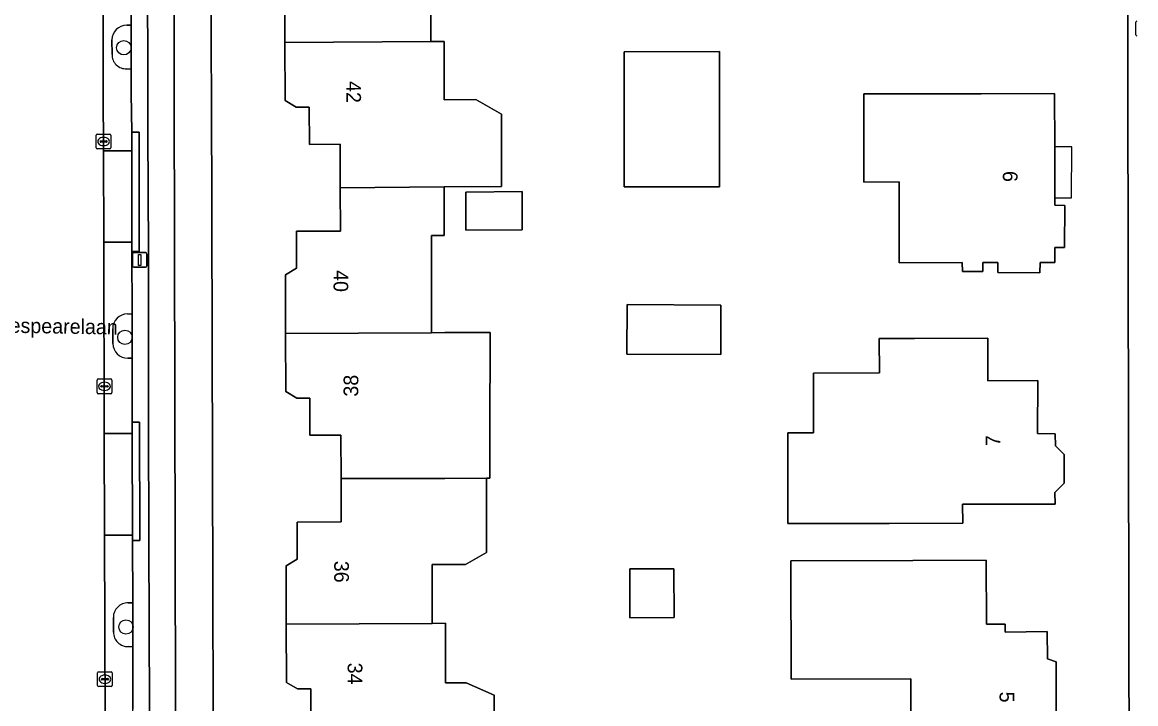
# Model space of a CAD drawing. Extents: x 160455 to 162082, y 388339 to 389736.
# Drawn here: x 161032.9 to 161108.7, y 388574.8 to 388621.2 of the extents above; entities that cross this region are included whole.
import ezdxf

# ---------------------------------------------------------------- set-up
doc = ezdxf.new("R2010")
doc.units = 0
for name, color, linetype in [('IMGEO_Berm_groen', 7, 'Continuous'), ('IMGEO_Boom', 7, 'Continuous'), ('IMGEO_Brandkraan', 7, 'Continuous'), ('IMGEO_Erf', 7, 'Continuous'), ('IMGEO_Fietspad_gesloten', 7, 'Continuous'), ('IMGEO_Kolk', 7, 'Continuous'), ('IMGEO_Lichtmast', 7, 'Continuous'), ('IMGEO_Openbare_ruimte_label', 7, 'Continuous'), ('IMGEO_Pand', 7, 'Continuous'), ('IMGEO_Pand_nummerreeks', 7, 'Continuous'), ('IMGEO_Pand_overbouw', 7, 'Continuous'), ('IMGEO_Parkeervlak_open', 7, 'Continuous'), ('IMGEO_Rijbaan_lokaal_gesloten', 7, 'Continuous'), ('IMGEO_Verkeerseiland_open', 7, 'Continuous'), ('IMGEO_Voetpad_open', 7, 'Continuous')]:
    doc.layers.add(name, color=color, linetype=linetype)

msp = doc.modelspace()

# ---------------------------------------------------------------- linework, layer by layer
at = {"layer": 'IMGEO_Berm_groen'}
for points in [[(161040.339, 388620.988), (161040.039, 388620.977)], [(161040.045, 388618.015), (161040.337, 388617.996), (161040.339, 388620.988)], [(161039.032, 388619.988), (161039.041, 388618.996)], [(161040.404, 388601.332), (161040.094, 388601.335)], [(161040.109, 388598.325), (161040.404, 388598.321), (161040.404, 388601.332)], [(161039.085, 388600.334), (161039.102, 388599.327)], [(161040.459, 388581.672), (161040.141, 388581.676)], [(161040.151, 388578.702), (161040.455, 388578.685), (161040.459, 388581.672)], [(161039.132, 388580.688), (161039.137, 388579.691)]]:
    msp.add_lwpolyline(points, dxfattribs=at)
for centre, radius, start, end in [((161040.037, 388619.971), 1.006, 89.91348, 179.05316), ((161039.997, 388618.971), 0.957, 178.47422, 272.85348), ((161040.087, 388600.333), 1.002, 89.60536, 179.93856), ((161040.101, 388599.324), 0.999, 179.80987, 270.47533), ((161040.114, 388580.694), 0.982, 88.43035, 180.36468), ((161040.123, 388579.687), 0.986, 179.77533, 271.65484)]:
    msp.add_arc(centre, radius, start, end, dxfattribs=at)
at = {"layer": 'IMGEO_Boom'}
for centre in [(161039.844, 388619.449), (161039.919, 388599.746), (161039.992, 388580.04)]:
    msp.add_circle(centre, 0.489, dxfattribs=at)
at = {"layer": 'IMGEO_Brandkraan'}
msp.add_line((161108.714, 388620.33), (161108.714, 388621.182), dxfattribs=at)
msp.add_lwpolyline([(161108.714, 388620.33), (161108.714, 388621.182)], dxfattribs=at)
for centre, start, end in [((161108.791, 388621.18), 91.55205, 178.44795), ((161108.791, 388621.18), 91.55205, 178.44795), ((161108.791, 388620.332), 181.55205, 268.44795), ((161108.791, 388620.332), 181.55205, 268.44795)]:
    msp.add_arc(centre, 0.0765, start, end, dxfattribs=at)
at = {"layer": 'IMGEO_Erf'}
for points in [[(161045.601, 388687.881), (161045.797, 388619.053), (161045.804, 388616.329), (161046.011, 388540.621), (161045.988, 388533.608), (161045.99, 388533.147)], [(161108.34, 388533.674), (161108.043, 388688.071)], [(161052.568, 388573.304), (161052.562, 388575.823), (161051.662, 388575.821), (161050.912, 388576.269), (161050.902, 388580.239), (161050.893, 388584.195), (161051.641, 388584.646), (161051.635, 388587.175), (161054.634, 388587.182), (161054.627, 388590.132), (161054.62, 388593.09), (161052.498, 388593.088), (161052.515, 388595.603), (161051.615, 388595.601), (161050.864, 388596.049), (161050.855, 388600.009), (161050.845, 388603.995), (161051.594, 388604.447), (161051.588, 388606.966), (161054.586, 388606.973), (161054.579, 388609.923), (161054.572, 388612.88), (161052.473, 388612.875), (161052.467, 388615.404), (161051.567, 388615.402), (161050.817, 388615.85), (161050.808, 388619.81), (161050.798, 388623.796)], [(161060.733, 388621.815), (161060.738, 388620.047), (161060.738, 388619.865), (161061.638, 388619.87), (161061.637, 388615.905), (161063.797, 388615.921), (161065.557, 388614.934), (161065.556, 388610.004), (161061.636, 388609.975), (161061.636, 388606.675), (161060.776, 388606.673), (161060.789, 388602.045), (161060.794, 388600.246), (161060.794, 388600.063), (161061.694, 388600.068), (161064.77, 388600.085), (161064.762, 388593.157), (161064.759, 388590.159), (161064.521, 388590.157), (161064.52, 388585.102), (161063.098, 388584.297), (161060.836, 388584.295), (161060.837, 388582.381), (161060.838, 388580.466), (161060.838, 388580.283), (161061.736, 388580.287), (161061.738, 388576.235), (161063.148, 388576.236), (161065.052, 388575.389), (161065.062, 388570.397)]]:
    msp.add_lwpolyline(points, dxfattribs=at)
for points in [[(161073.892, 388619.172), (161080.392, 388619.186), (161080.396, 388609.996), (161073.896, 388609.982)], [(161090.218, 388616.31), (161098.198, 388616.324), (161103.197, 388616.332), (161103.213, 388612.705), (161103.202, 388609.24), (161103.2, 388608.737), (161103.884, 388608.72), (161103.875, 388605.857), (161103.205, 388605.848), (161103.2, 388604.846), (161102.221, 388604.846), (161102.192, 388604.145), (161099.339, 388604.148), (161099.335, 388604.837), (161098.315, 388604.833), (161098.316, 388604.233), (161096.915, 388604.228), (161096.913, 388604.827), (161092.622, 388604.817), (161092.61, 388610.316), (161090.209, 388610.311)], [(161066.963, 388607.056), (161063.132, 388607.027), (161063.112, 388609.629), (161066.944, 388609.658)], [(161074.094, 388601.972), (161080.473, 388601.938), (161080.472, 388598.57), (161074.085, 388598.604)], [(161098.651, 388599.684), (161098.659, 388596.787), (161102.053, 388596.798), (161102.028, 388593.202), (161103.227, 388593.183), (161103.25, 388592.374), (161103.85, 388591.765), (161103.834, 388589.814), (161103.212, 388589.196), (161103.226, 388588.388), (161096.932, 388588.404), (161096.936, 388587.095), (161091.937, 388587.087), (161091.857, 388587.087), (161091.27, 388587.086), (161085.027, 388587.076), (161085.027, 388593.251), (161086.792, 388593.251), (161086.792, 388597.313), (161091.268, 388597.325), (161091.262, 388599.667), (161093.652, 388599.672)], [(161077.285, 388584.002), (161077.295, 388580.677), (161074.29, 388580.668), (161074.28, 388583.993)], [(161093.544, 388584.563), (161098.543, 388584.575), (161098.547, 388580.241), (161099.839, 388580.241), (161099.831, 388579.691), (161102.687, 388579.739), (161102.704, 388577.869), (161103.301, 388577.676), (161103.303, 388571.045), (161099.141, 388571.039), (161099.141, 388570.539), (161096.781, 388570.534), (161096.782, 388569.474), (161092.362, 388569.466), (161092.354, 388573.095), (161093.414, 388573.097), (161093.404, 388576.516), (161085.254, 388576.495), (161085.23, 388584.543)]]:
    msp.add_lwpolyline(points, close=True, dxfattribs=at)
at = {"layer": 'IMGEO_Fietspad_gesloten'}
for points in [[(161041.238, 388730.458), (161041.362, 388673.002), (161041.386, 388665.229), (161041.404, 388652.876), (161041.436, 388645.1), (161041.44, 388633.315), (161041.465, 388625.207), (161041.48, 388616.349), (161041.484, 388613.747), (161041.523, 388605.615), (161041.52, 388593.986), (161041.553, 388585.927), (161041.593, 388574.448), (161041.606, 388566.307), (161041.654, 388546.567), (161041.694, 388533.451), (161041.746, 388517.469), (161041.77, 388504.777), (161041.788, 388500), (161041.797, 388497.709), (161041.822, 388485.051), (161041.86, 388477.969), (161041.884, 388465.6)], [(161043.268, 388616.342), (161043.262, 388618.895), (161042.992, 388730.248)], [(161045.799, 388372.748), (161047.068, 388368.677), (161048.549, 388369.152), (161048.353, 388369.734), (161047.888, 388371.283), (161047.024, 388374.158), (161046.22, 388376.946), (161045.77, 388378.804), (161045.437, 388380.369), (161045.132, 388382.192), (161044.761, 388384.41), (161044.592, 388387.017), (161044.303, 388391.456), (161044.217, 388395.262), (161044.139, 388398.649), (161043.731, 388408.279), (161043.804, 388417.053), (161043.565, 388500), (161043.515, 388517.282), (161043.456, 388533.613), (161043.268, 388616.342)]]:
    msp.add_lwpolyline(points, dxfattribs=at)
at = {"layer": 'IMGEO_Kolk'}
for p, q in [((161037.964, 388612.643), (161037.964, 388613.495)), ((161038.039, 388613.569), (161038.891, 388613.569)), ((161038.965, 388613.495), (161038.965, 388612.643)), ((161038.223, 388613.063), (161038.223, 388613.075)), ((161038.661, 388613.026), (161038.263, 388613.026)), ((161038.266, 388613.112), (161038.664, 388613.112)), ((161038.475, 388612.789), (161038.45, 388612.789)), ((161038.452, 388613.349), (161038.477, 388613.349)), ((161038.707, 388613.075), (161038.707, 388613.063)), ((161038.891, 388612.569), (161038.039, 388612.569)), ((161038.026, 388595.986), (161038.026, 388596.838)), ((161038.101, 388596.912), (161038.953, 388596.912)), ((161039.027, 388596.838), (161039.027, 388595.986)), ((161038.285, 388596.406), (161038.285, 388596.418)), ((161038.723, 388596.369), (161038.325, 388596.369)), ((161038.328, 388596.455), (161038.726, 388596.455)), ((161038.537, 388596.132), (161038.512, 388596.132)), ((161038.514, 388596.692), (161038.539, 388596.692)), ((161038.769, 388596.418), (161038.769, 388596.406)), ((161038.953, 388595.912), (161038.101, 388595.912)), ((161038.059, 388576.056), (161038.059, 388576.908)), ((161038.134, 388576.982), (161038.986, 388576.982)), ((161038.318, 388576.476), (161038.318, 388576.488)), ((161038.756, 388576.439), (161038.358, 388576.439)), ((161038.361, 388576.525), (161038.759, 388576.525)), ((161038.547, 388576.762), (161038.572, 388576.762)), ((161038.802, 388576.488), (161038.802, 388576.476)), ((161039.06, 388576.908), (161039.06, 388576.056)), ((161038.986, 388575.982), (161038.134, 388575.982)), ((161038.57, 388576.202), (161038.545, 388576.202))]:
    msp.add_line(p, q, dxfattribs=at)
for points in [[(161037.964, 388612.643), (161037.964, 388613.495)], [(161038.039, 388613.569), (161038.891, 388613.569)], [(161038.965, 388613.495), (161038.965, 388612.643)], [(161038.891, 388612.569), (161038.039, 388612.569)], [(161038.026, 388595.986), (161038.026, 388596.838)], [(161038.101, 388596.912), (161038.953, 388596.912)], [(161039.027, 388596.838), (161039.027, 388595.986)], [(161038.953, 388595.912), (161038.101, 388595.912)], [(161038.059, 388576.056), (161038.059, 388576.908)], [(161038.134, 388576.982), (161038.986, 388576.982)], [(161039.06, 388576.908), (161039.06, 388576.056)], [(161038.986, 388575.982), (161038.134, 388575.982)]]:
    msp.add_lwpolyline(points, dxfattribs=at)
for centre, radius, start, end in [((161038.041, 388613.493), 0.0765, 91.55205, 178.44795), ((161038.041, 388613.493), 0.0765, 91.55205, 178.44795), ((161038.889, 388613.493), 0.0765, 1.55205, 88.44795), ((161038.889, 388613.493), 0.0765, 1.55205, 88.44795), ((161038.263, 388613.072), 0.0403, 85.87752, 175.75265), ((161038.26, 388613.062), 0.0366, 178.93798, 274.71019), ((161038.664, 388613.069), 0.043, 264.86636, 352.45326), ((161038.668, 388613.074), 0.0386, 1.73085, 96.63898), ((161038.041, 388612.645), 0.0765, 181.55205, 268.44795), ((161038.041, 388612.645), 0.0765, 181.55205, 268.44795), ((161038.889, 388612.645), 0.0765, 271.55205, 358.44795), ((161038.889, 388612.645), 0.0765, 271.55205, 358.44795), ((161038.103, 388596.836), 0.0765, 91.55205, 178.44795), ((161038.103, 388596.836), 0.0765, 91.55205, 178.44795), ((161038.951, 388596.836), 0.0765, 1.55205, 88.44795), ((161038.951, 388596.836), 0.0765, 1.55205, 88.44795), ((161038.325, 388596.415), 0.0403, 85.87752, 175.75265), ((161038.322, 388596.405), 0.0366, 178.93798, 274.71019), ((161038.726, 388596.412), 0.043, 264.86636, 352.45326), ((161038.73, 388596.417), 0.0386, 1.73085, 96.63898), ((161038.103, 388595.988), 0.0765, 181.55205, 268.44795), ((161038.103, 388595.988), 0.0765, 181.55205, 268.44795), ((161038.951, 388595.988), 0.0765, 271.55205, 358.44795), ((161038.951, 388595.988), 0.0765, 271.55205, 358.44795), ((161038.136, 388576.906), 0.0765, 91.55205, 178.44795), ((161038.136, 388576.906), 0.0765, 91.55205, 178.44795), ((161038.358, 388576.485), 0.0403, 85.87752, 175.75265), ((161038.355, 388576.475), 0.0366, 178.93798, 274.71019), ((161038.759, 388576.482), 0.043, 264.86636, 352.45326), ((161038.763, 388576.487), 0.0386, 1.73085, 96.63898), ((161038.984, 388576.906), 0.0765, 1.55205, 88.44795), ((161038.984, 388576.906), 0.0765, 1.55205, 88.44795), ((161038.136, 388576.058), 0.0765, 181.55205, 268.44795), ((161038.136, 388576.058), 0.0765, 181.55205, 268.44795), ((161038.984, 388576.058), 0.0765, 271.55205, 358.44795), ((161038.984, 388576.058), 0.0765, 271.55205, 358.44795)]:
    msp.add_arc(centre, radius, start, end, dxfattribs=at)
for centre, major_axis, ratio, start_param, end_param in [((161038.451, 388613.069), (-0.387, 0.002), 0.722429, 4.712389, 7.853982), ((161038.476, 388613.069), (-0.39, 0.002), 0.717154, 1.570796, 4.712389), ((161038.513, 388596.412), (-0.387, 0.002), 0.722429, 4.712389, 7.853982), ((161038.538, 388596.412), (-0.39, 0.002), 0.717154, 1.570796, 4.712389), ((161038.546, 388576.482), (-0.387, 0.002), 0.722429, 4.712389, 7.853982), ((161038.571, 388576.482), (-0.39, 0.002), 0.717154, 1.570796, 4.712389)]:
    msp.add_ellipse(centre, major_axis=major_axis, ratio=ratio, start_param=start_param, end_param=end_param, dxfattribs=at)
at = {"layer": 'IMGEO_Lichtmast'}
for p, q in [((161040.43, 388604.611), (161040.43, 388605.411)), ((161040.43, 388605.411), (161040.43, 388604.611)), ((161040.53, 388605.511), (161041.32, 388605.511)), ((161041.32, 388605.511), (161040.53, 388605.511)), ((161041.42, 388605.411), (161041.42, 388604.611)), ((161041.42, 388604.611), (161041.42, 388605.411)), ((161041.32, 388604.511), (161040.53, 388604.511)), ((161040.53, 388604.511), (161041.32, 388604.511))]:
    msp.add_line(p, q, dxfattribs=at)
msp.add_lwpolyline([(161040.85, 388605.386), (161041, 388605.386), (161041, 388604.636), (161040.85, 388604.636), (161040.85, 388605.386)], dxfattribs=at)
for centre, start, end in [((161040.53, 388605.411), 90, 180), ((161040.53, 388605.411), 90, 180), ((161041.32, 388605.411), 0, 90), ((161041.32, 388605.411), 360, 90), ((161040.53, 388604.611), 180, 270), ((161040.53, 388604.611), 180, 270), ((161041.32, 388604.611), 270, 0), ((161041.32, 388604.611), 270, 0)]:
    msp.add_arc(centre, 0.1, start, end, dxfattribs=at)
at = {"layer": 'IMGEO_Pand'}
for points in [[(161064.932, 388629.767), (161054.532, 388629.734), (161054.539, 388626.774), (161051.516, 388626.775), (161051.547, 388624.248), (161050.798, 388623.796), (161050.808, 388619.81), (161060.738, 388619.865), (161060.738, 388620.047), (161060.733, 388621.815), (161060.727, 388623.905), (161063.027, 388623.912), (161064.943, 388624.767)], [(161065.557, 388614.934), (161063.797, 388615.921), (161061.637, 388615.905), (161061.638, 388619.87), (161060.738, 388619.865), (161050.808, 388619.81), (161050.817, 388615.85), (161051.567, 388615.402), (161052.467, 388615.404), (161052.473, 388612.875), (161054.572, 388612.88), (161054.579, 388609.923), (161061.636, 388609.975), (161065.556, 388610.004)], [(161080.392, 388619.186), (161073.892, 388619.172), (161073.896, 388609.982), (161080.396, 388609.996)], [(161103.884, 388608.72), (161103.2, 388608.737), (161103.202, 388609.24), (161103.213, 388612.705), (161103.197, 388616.332), (161098.198, 388616.324), (161090.218, 388616.31), (161090.209, 388610.311), (161092.61, 388610.316), (161092.622, 388604.817), (161096.913, 388604.827), (161096.915, 388604.228), (161098.316, 388604.233), (161098.315, 388604.833), (161099.335, 388604.837), (161099.339, 388604.148), (161102.192, 388604.145), (161102.221, 388604.846), (161103.2, 388604.846), (161103.205, 388605.848), (161103.875, 388605.857)], [(161061.636, 388609.975), (161054.579, 388609.923), (161054.586, 388606.973), (161051.588, 388606.966), (161051.594, 388604.447), (161050.845, 388603.995), (161050.855, 388600.009), (161060.794, 388600.063), (161060.794, 388600.246), (161060.789, 388602.045), (161060.776, 388606.673), (161061.636, 388606.675)], [(161063.112, 388609.629), (161063.132, 388607.027), (161066.963, 388607.056), (161066.944, 388609.658)], [(161080.473, 388601.938), (161074.094, 388601.972), (161074.085, 388598.604), (161080.472, 388598.57)], [(161060.794, 388600.063), (161050.855, 388600.009), (161050.864, 388596.049), (161051.615, 388595.601), (161052.515, 388595.603), (161052.498, 388593.088), (161054.62, 388593.09), (161054.627, 388590.132), (161061.683, 388590.144), (161064.521, 388590.157), (161064.759, 388590.159), (161064.762, 388593.157), (161064.77, 388600.085), (161061.694, 388600.068)], [(161098.651, 388599.684), (161093.652, 388599.672), (161091.262, 388599.667), (161091.268, 388597.325), (161086.792, 388597.313), (161086.792, 388593.251), (161085.027, 388593.251), (161085.027, 388587.076), (161091.27, 388587.086), (161091.857, 388587.087), (161091.937, 388587.087), (161096.936, 388587.095), (161096.932, 388588.404), (161103.226, 388588.388), (161103.212, 388589.196), (161103.834, 388589.814), (161103.85, 388591.765), (161103.25, 388592.374), (161103.227, 388593.183), (161102.028, 388593.202), (161102.053, 388596.798), (161098.659, 388596.787)], [(161064.521, 388590.157), (161061.683, 388590.144), (161054.627, 388590.132), (161054.634, 388587.182), (161051.635, 388587.175), (161051.641, 388584.646), (161050.893, 388584.195), (161050.902, 388580.239), (161060.838, 388580.283), (161060.838, 388580.466), (161060.837, 388582.381), (161060.836, 388584.295), (161063.098, 388584.297), (161064.52, 388585.102)], [(161074.28, 388583.993), (161074.29, 388580.668), (161077.295, 388580.677), (161077.285, 388584.002)], [(161093.544, 388584.563), (161085.23, 388584.543), (161085.254, 388576.495), (161093.404, 388576.516), (161093.414, 388573.097), (161092.354, 388573.095), (161092.362, 388569.466), (161096.782, 388569.474), (161096.781, 388570.534), (161099.141, 388570.539), (161099.141, 388571.039), (161103.303, 388571.045), (161103.301, 388577.676), (161102.704, 388577.869), (161102.687, 388579.739), (161099.831, 388579.691), (161099.839, 388580.241), (161098.547, 388580.241), (161098.543, 388584.575)], [(161065.052, 388575.389), (161063.148, 388576.236), (161061.738, 388576.235), (161061.736, 388580.287), (161060.838, 388580.283), (161050.902, 388580.239), (161050.912, 388576.269), (161051.662, 388575.821), (161052.562, 388575.823), (161052.568, 388573.304), (161054.667, 388573.309), (161054.674, 388570.352), (161065.062, 388570.397)]]:
    msp.add_lwpolyline(points, close=True, dxfattribs=at)
at = {"layer": 'IMGEO_Pand_overbouw'}
msp.add_lwpolyline([(161103.202, 388609.24), (161104.347, 388609.235), (161104.359, 388612.71), (161103.213, 388612.705)], close=True, dxfattribs=at)
at = {"layer": 'IMGEO_Parkeervlak_open'}
for points in [[(161040.039, 388620.977), (161040.339, 388620.988), (161040.321, 388625.197), (161040.321, 388626.015), (161038.422, 388626.01), (161038.437, 388619.886), (161038.447, 388616.36), (161038.458, 388612.436), (161040.385, 388612.442), (161040.384, 388613.706), (161040.355, 388616.353), (161040.337, 388617.996)], [(161039.041, 388618.996), (161039.032, 388619.988)], [(161040.337, 388617.996), (161040.045, 388618.015)], [(161040.393, 388605.582), (161040.392, 388606.226), (161038.476, 388606.221), (161038.513, 388593.208), (161040.411, 388593.213), (161040.409, 388593.982), (161040.404, 388598.321), (161040.109, 388598.325)], [(161040.094, 388601.335), (161040.404, 388601.332), (161040.393, 388605.582)], [(161039.102, 388599.327), (161039.085, 388600.334)], [(161040.428, 388585.919), (161040.427, 388586.283), (161038.533, 388586.278), (161038.569, 388573.661), (161040.454, 388573.666), (161040.452, 388574.436), (161040.455, 388578.685), (161040.151, 388578.702)], [(161040.141, 388581.676), (161040.459, 388581.672), (161040.428, 388585.919)], [(161039.137, 388579.691), (161039.132, 388580.688)]]:
    msp.add_lwpolyline(points, dxfattribs=at)
for points in [[(161040.385, 388612.442), (161038.458, 388612.436), (161038.476, 388606.221), (161040.392, 388606.226)], [(161040.411, 388593.213), (161038.513, 388593.208), (161038.533, 388586.278), (161040.427, 388586.283)]]:
    msp.add_lwpolyline(points, close=True, dxfattribs=at)
for centre, radius, start, end in [((161040.037, 388619.971), 1.006, 89.91348, 179.05316), ((161039.997, 388618.971), 0.957, 178.47422, 272.85348), ((161040.087, 388600.333), 1.002, 89.60536, 179.93856), ((161040.101, 388599.324), 0.999, 179.80987, 270.47533), ((161040.114, 388580.694), 0.982, 88.43035, 180.36468), ((161040.123, 388579.687), 0.986, 179.77533, 271.65484)]:
    msp.add_arc(centre, radius, start, end, dxfattribs=at)
at = {"layer": 'IMGEO_Rijbaan_lokaal_gesloten'}
msp.add_lwpolyline([(161038.569, 388573.661), (161038.533, 388586.278), (161038.513, 388593.208), (161038.476, 388606.221), (161038.458, 388612.436), (161038.447, 388616.36), (161038.437, 388619.886), (161038.422, 388626.01), (161038.407, 388632.133), (161038.376, 388645.079), (161038.36, 388651.744), (161038.306, 388674.146), (161031.808, 388674.113)], dxfattribs=at)
at = {"layer": 'IMGEO_Verkeerseiland_open'}
for points in [[(161041.86, 388477.969), (161041.822, 388485.051), (161041.797, 388497.709), (161041.788, 388500), (161041.77, 388504.777), (161041.746, 388517.469), (161041.694, 388533.451), (161041.654, 388546.567), (161041.606, 388566.307), (161041.593, 388574.448), (161041.553, 388585.927), (161041.52, 388593.986), (161041.523, 388605.615), (161041.484, 388613.747), (161041.48, 388616.349), (161041.465, 388625.207), (161041.44, 388633.315), (161041.436, 388645.1), (161041.404, 388652.876), (161041.386, 388665.229), (161041.362, 388673.002), (161041.238, 388730.458)], [(161040.321, 388625.197), (161040.339, 388620.988), (161040.337, 388617.996), (161040.355, 388616.353), (161040.384, 388613.706), (161040.883, 388613.706), (161040.892, 388605.582), (161040.393, 388605.582), (161040.404, 388601.332), (161040.404, 388598.321), (161040.409, 388593.982), (161040.908, 388593.983), (161040.927, 388585.92), (161040.428, 388585.919), (161040.459, 388581.672), (161040.455, 388578.685), (161040.452, 388574.436)]]:
    msp.add_lwpolyline(points, dxfattribs=at)
for points in [[(161040.883, 388613.706), (161040.384, 388613.706), (161040.385, 388612.442), (161040.392, 388606.226), (161040.393, 388605.582), (161040.892, 388605.582)], [(161040.908, 388593.983), (161040.409, 388593.982), (161040.411, 388593.213), (161040.427, 388586.283), (161040.428, 388585.919), (161040.927, 388585.92)]]:
    msp.add_lwpolyline(points, close=True, dxfattribs=at)
at = {"layer": 'IMGEO_Voetpad_open'}
for points in [[(161042.992, 388730.248), (161043.262, 388618.895), (161043.268, 388616.342), (161043.456, 388533.613), (161045.988, 388533.608), (161046.011, 388540.621), (161045.804, 388616.329)], [(161045.804, 388616.329), (161045.797, 388619.053), (161045.601, 388687.881), (161045.656, 388691.484), (161045.635, 388696.563), (161045.582, 388702.542), (161045.599, 388702.874), (161045.548, 388730.809)], [(161108.043, 388688.071), (161108.34, 388533.674)]]:
    msp.add_lwpolyline(points, dxfattribs=at)

# ---------------------------------------------------------------- texts
at = {"layer": 'IMGEO_Openbare_ruimte_label'}
msp.add_text('Shakespearelaan', height=1, rotation=359.02607, dxfattribs=at).set_placement((161029.016, 388600.111))
at = {"layer": 'IMGEO_Pand_nummerreeks'}
for s, rotation, p in [('42', 270.1373, (161054.983, 388617.182)), ('9', 89.94291, (161100.671, 388610.317)), ('40', 270.1373, (161054.114, 388604.318)), ('38', 89.6106, (161055.796, 388595.708)), ('7', 89.59914, (161099.503, 388592.337)), ('36', 270.1373, (161054.161, 388584.541)), ('34', 270.1373, (161055.078, 388577.607)), ('5', 270.52086, (161099.444, 388575.637))]:
    msp.add_text(s, height=1, rotation=rotation, dxfattribs=at).set_placement(p)

doc.saveas('drawing.dxf')
